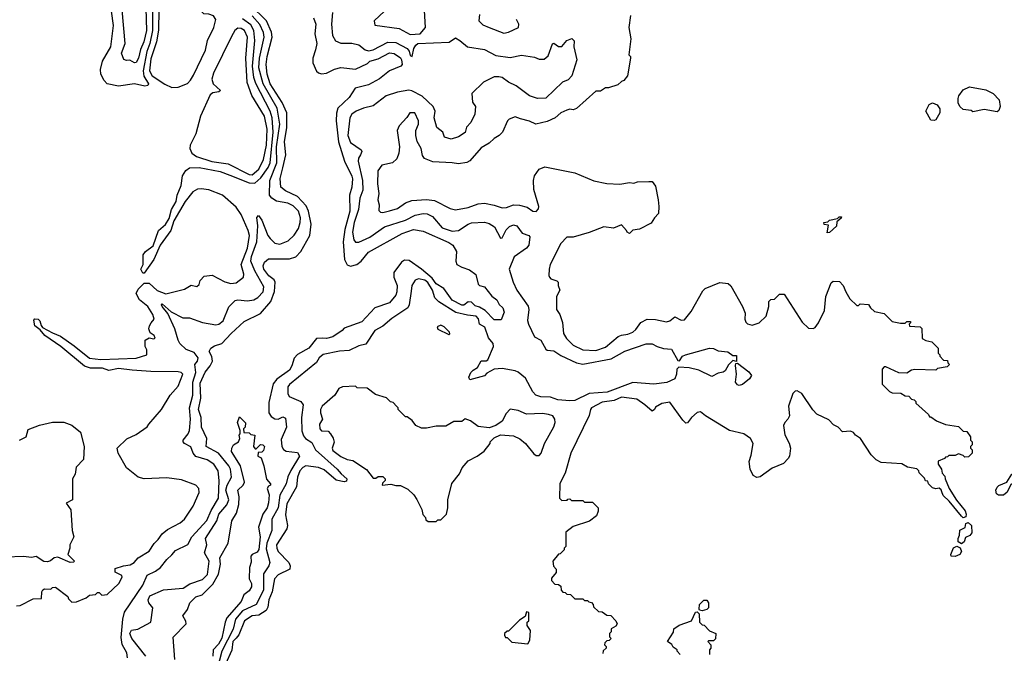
# Model space of a CAD drawing. Extents: x 2210602 to 2357277, y 510288 to 673808.
# Tile 369 of 464: x 2295882 to 2301990, y 628123 to 632053. Entities that reach past the tile are written whole.
import ezdxf

# ---------------------------------------------------------------- set-up
doc = ezdxf.new("R2010")
doc.units = 0

msp = doc.modelspace()

# ---------------------------------------------------------------- linework, layer by layer
at = {"layer": '0CON05XD'}
for points in [[(2296825, 631633.4), (2296865, 631634.1), (2296922.2, 631657.8), (2296942.2, 631677.8), (2296960.6, 631709.4), (2297035.3, 631865), (2297046.5, 631925), (2297086.8, 632005), (2297099.5, 632055), (2297085, 632077.5), (2297055, 632088), (2297025, 632090), (2296995, 632115.7), (2296905, 632154.1), (2296795, 632158.5), (2296764.7, 632145), (2296745.3, 632115), (2296742.3, 631987.7), (2296729.7, 631915), (2296695, 631810.8), (2296686.5, 631735), (2296704.6, 631704.6), (2296782.5, 631652.5), (2296825, 631633.4)], [(2296704.8, 632104.8), (2296706.1, 631985), (2296689.5, 631905), (2296670.9, 631855), (2296648, 631735), (2296652.1, 631702.1), (2296681.4, 631655), (2296676.2, 631645), (2296658.7, 631641.3), (2296595, 631654.2), (2296495, 631641.5), (2296425, 631655.6), (2296405.6, 631675), (2296386.2, 631715), (2296383.4, 631745), (2296395, 631795.8), (2296447.5, 631885), (2296463, 632017), (2296450.8, 632105)], [(2296664.7, 632125), (2296669.5, 631985), (2296651.8, 631915), (2296631.3, 631868.7), (2296620, 631815), (2296605, 631788), (2296595, 631786), (2296565, 631801.2), (2296545, 631800), (2296527, 631807), (2296514.4, 631845), (2296537.1, 631905), (2296518.5, 632115)], [(2296665, 628106), (2296578.6, 628215), (2296564.6, 628245.4), (2296575, 628266.7), (2296615, 628272.5), (2296695, 628316.7), (2296708.8, 628405), (2296682.5, 628435), (2296679.6, 628455), (2296689.8, 628480.2), (2296775, 628515.6), (2296896.7, 628526.7), (2296936.9, 628553.1), (2297015, 628580.8), (2297047.4, 628612.6), (2297056.9, 628695), (2297028.2, 628745), (2297043.1, 628795), (2297035.5, 628835), (2297105.8, 628944.2), (2297117.8, 628985), (2297166.6, 629043.4), (2297180.3, 629075), (2297161.7, 629135), (2297169, 629165), (2297195.3, 629215), (2297189.7, 629265), (2297179.6, 629285), (2297114.3, 629364.3), (2297038.9, 629405), (2297043.5, 629455), (2297010, 629525), (2297008, 629585), (2296992.2, 629635), (2297004.8, 629705), (2297001.8, 629798.2), (2297033.4, 629866.6), (2297064.4, 629905), (2297078, 629935), (2297073.4, 629963.4), (2297058, 629995), (2297068, 630015), (2297090.2, 630029.8), (2297135, 630044.4), (2297193, 630107), (2297275, 630181.4), (2297375, 630231.5), (2297439.1, 630305), (2297462.4, 630367.6), (2297467.7, 630425), (2297460.2, 630440.2), (2297426.7, 630465), (2297396.4, 630505), (2297393.1, 630526.9), (2297401.1, 630548.9), (2297425, 630568.8), (2297555, 630570.6), (2297595, 630581.4), (2297625, 630614.4), (2297682.5, 630715), (2297690.7, 630785), (2297674.5, 630864.5), (2297658.2, 630898.2), (2297605, 630956.1), (2297530.9, 630990.9), (2297501.4, 631015), (2297497.3, 631067.3), (2297514, 631134), (2297532, 631215), (2297525.3, 631295.3), (2297539.2, 631385), (2297539.4, 631475), (2297509.9, 631539.9), (2297435, 631655.6), (2297417.1, 631715), (2297411.4, 631775), (2297417.6, 631825), (2297448.8, 631945), (2297444.1, 631975), (2297413.4, 632045), (2297311.4, 632145)], [(2297823.3, 632096.7), (2297817.1, 632025), (2297823.1, 631955), (2297841.9, 631921.9), (2297875, 631908.1), (2297942.5, 631907.5), (2297985, 631897.2), (2298025, 631865.4), (2298045, 631860), (2298075, 631865.6), (2298165, 631914.5), (2298215, 631912.5), (2298286, 631875), (2298298.1, 631858.1), (2298305, 631830), (2298315.6, 631825), (2298327.7, 631875), (2298338.8, 631895), (2298352.2, 631905), (2298545.6, 631914.4), (2298585, 631940), (2298612.5, 631925), (2298660, 631885), (2298765, 631867.5), (2298835, 631831.5), (2298925, 631818.1), (2298995, 631833.8), (2299075, 631820.8), (2299105, 631809.2), (2299135, 631808), (2299161.2, 631828.8), (2299187, 631903), (2299195, 631907.5), (2299225, 631887.5), (2299245, 631887.5), (2299277, 631923), (2299306.4, 631936.4), (2299321.7, 631921.7), (2299320, 631885), (2299338.8, 631805), (2299306.7, 631705), (2299285, 631680), (2299250, 631665), (2299145, 631566), (2299095, 631564), (2299045, 631580), (2298962.3, 631642.3), (2298915, 631665.7), (2298875, 631694.2), (2298855, 631699.4)], [(2298175.9, 632134.1), (2298080, 632045), (2298085, 632020), (2298235, 631997.5), (2298305, 631961.1), (2298366.2, 631965), (2298400, 632005), (2298390, 632145)], [(2295863, 628417), (2295885, 628420), (2295965, 628460), (2296018.3, 628461.7), (2296020, 628505), (2296025, 628517.5), (2296035, 628522.5), (2296075, 628520), (2296085, 628530), (2296105, 628532.5), (2296180, 628475), (2296185, 628460), (2296205, 628440), (2296235, 628442.5), (2296293.6, 628466.4), (2296315, 628483.3), (2296351.7, 628488.3), (2296365, 628500), (2296375, 628500), (2296392.5, 628482.5), (2296425, 628487.5), (2296497.5, 628555), (2296517.5, 628595), (2296515, 628606.2), (2296475, 628626.7), (2296475, 628648), (2296525, 628665.7), (2296568.3, 628671.7), (2296592.5, 628685), (2296616.7, 628715), (2296685, 628756.7), (2296715.7, 628804.3), (2296740.9, 628829.1), (2296766.8, 628863.2), (2296799.7, 628890.3), (2296877.3, 628932.7), (2296904.3, 628955.7), (2296958.8, 629035), (2296995, 629120), (2296993.3, 629145), (2296975, 629166.7), (2296885, 629198.8), (2296795, 629210.8), (2296655, 629204), (2296616.1, 629216.1), (2296543.9, 629273.9), (2296492.5, 629365), (2296487.5, 629395), (2296546.4, 629453.6), (2296605, 629480), (2296673, 629527), (2296682.5, 629545), (2296762.5, 629635), (2296815.9, 629724.1), (2296865, 629778.8), (2296894, 629855), (2296883.3, 629865), (2296865, 629867.9), (2296695, 629870), (2296580.2, 629879.8), (2296495, 629889.3), (2296435, 629876.9), (2296395, 629891.9), (2296320.9, 629890.9), (2296283.6, 629903.6), (2296137.3, 630025), (2296037.3, 630095), (2296009.5, 630129.5), (2295975, 630153.1), (2295969.8, 630190.2), (2295975, 630197.8), (2295995.6, 630195), (2296007.5, 630185), (2296015.4, 630155.4), (2296024.4, 630144.4), (2296085, 630110.2), (2296135, 630090.5), (2296220.6, 630030.6), (2296314.4, 629954.4), (2296385, 629945.7), (2296605, 629954.2), (2296670, 629975), (2296670, 630005), (2296660, 630025), (2296660, 630065), (2296685, 630080), (2296715, 630072.5), (2296721.7, 630078.3), (2296716.7, 630095), (2296691.2, 630111.2), (2296682.5, 630135), (2296686.7, 630155), (2296698.3, 630171.7), (2296716, 630195), (2296708.6, 630225), (2296676.5, 630275), (2296626.2, 630316.2), (2296604, 630355), (2296617.7, 630382.3), (2296655, 630418.6), (2296685, 630419.1), (2296735, 630374.2), (2296787.9, 630352.1), (2296905, 630382.5), (2296945, 630406.7), (2296981.7, 630398.3), (2296995, 630410), (2297002.5, 630435), (2297027, 630463), (2297075, 630467.5), (2297155, 630426.4), (2297192.5, 630417.5), (2297225, 630421.2), (2297271.2, 630455), (2297271.4, 630475), (2297255.4, 630535), (2297294.7, 630635), (2297306.6, 630715), (2297299.3, 630745), (2297256, 630845), (2297225, 630889.6), (2297140.6, 630965), (2297055, 630998.1), (2297007, 631003), (2296985, 631001.2), (2296955, 630984.7), (2296908.8, 630925), (2296837.9, 630805), (2296818.8, 630745), (2296753.5, 630655), (2296713.1, 630565), (2296655, 630480), (2296645, 630480), (2296634.3, 630505), (2296647.1, 630535), (2296647.5, 630595), (2296661.5, 630615), (2296709, 630651), (2296743.8, 630745), (2296786.5, 630783.5), (2296809.3, 630820.7), (2296822.9, 630875), (2296853.3, 630925), (2296859, 630965), (2296882.8, 631025), (2296890.9, 631085), (2296911.7, 631118.3), (2296935.4, 631134.6), (2296995, 631136.5), (2297125, 631110.9), (2297185, 631088.7), (2297305, 631040.5), (2297341.3, 631038.7), (2297378.2, 631071.8), (2297423.9, 631136.1), (2297436.5, 631165), (2297454.5, 631355), (2297448.3, 631445), (2297435.2, 631485), (2297346.9, 631656.9), (2297334.3, 631695), (2297325.2, 631765.2), (2297341.3, 631925), (2297334.3, 631985), (2297315, 632020.3), (2297265, 632059.1)], [(2296551.1, 628095), (2296547.1, 628125), (2296517.2, 628177.2), (2296510.6, 628220.6), (2296521.7, 628335), (2296532.8, 628377.2), (2296646.9, 628545), (2296673, 628607), (2296725, 628631.4), (2296755.4, 628654.6), (2296794.2, 628705), (2296826.1, 628733.9), (2296849.3, 628760.7), (2296925, 628798), (2296950, 628845), (2297043.6, 628946.4), (2297070.5, 629009.5), (2297114.6, 629085), (2297119.2, 629195), (2297112.2, 629255), (2297086.7, 629295), (2297045, 629323.8), (2296975, 629344.4), (2296958.9, 629365), (2296943.7, 629403.7), (2296903.8, 629425), (2296895.8, 629435), (2296895.7, 629445), (2296927.5, 629485), (2296934.6, 629505), (2296941.2, 629575), (2296935.3, 629645), (2296955.2, 629724.8), (2296957, 629805), (2296973.9, 629865), (2296968.6, 629915), (2296984.4, 629935), (2296989.1, 629955), (2296965, 629988.6), (2296915, 630008.1), (2296875.7, 630045), (2296864.4, 630065), (2296844.4, 630135), (2296800, 630230), (2296766.2, 630275), (2296761.2, 630285), (2296765, 630290), (2296821.8, 630241.8), (2296895, 630203.1), (2296935, 630203.1), (2297015, 630174.3), (2297098.8, 630161.2), (2297116.7, 630165), (2297144, 630185), (2297179.1, 630270.9), (2297219.5, 630310.5), (2297235.6, 630314.4), (2297295, 630308.7), (2297335, 630316.2), (2297360.2, 630329.8), (2297392.1, 630365), (2297397.3, 630395), (2297340.6, 630495), (2297315.9, 630555.9), (2297320.5, 630585), (2297353.1, 630675), (2297358.9, 630775), (2297354, 630826), (2297362.5, 630837.5), (2297385, 630808.8), (2297422.2, 630715), (2297435.5, 630695), (2297465, 630667.5), (2297495, 630661.1), (2297548.3, 630681.7), (2297585, 630716), (2297611.3, 630758.7), (2297622.2, 630795), (2297623.5, 630825), (2297611.5, 630865), (2297578.8, 630898.8), (2297545, 630914.6), (2297475, 630927.7), (2297445.3, 630945.3), (2297432.5, 630965), (2297434.2, 631055), (2297478.1, 631165), (2297474.5, 631264.5), (2297496.1, 631405), (2297479.7, 631505), (2297392.4, 631655), (2297366.1, 631755), (2297370.2, 631815), (2297397.5, 631945), (2297395, 631974), (2297372.5, 632022.5), (2297325, 632076.1)], [(2297705.5, 632065), (2297718.2, 632025), (2297711.9, 631965), (2297724.4, 631905), (2297716.1, 631866.1), (2297700, 631815), (2297701.4, 631785), (2297723.2, 631733.2), (2297735, 631722.5), (2297755, 631717.1), (2297785, 631722), (2297835, 631747.1), (2297875, 631757.5), (2297965, 631746.9), (2298039.4, 631780.6), (2298055, 631795.4), (2298105, 631810.2), (2298175, 631847.9), (2298205, 631844), (2298245, 631815.5), (2298250.5, 631805), (2298255.5, 631775), (2298246.2, 631765), (2298175, 631735.8), (2298113.2, 631686.8), (2298045, 631648.9), (2297962.1, 631627.9), (2297925, 631571.4), (2297856, 631504), (2297847, 631473), (2297845.4, 631425), (2297860.4, 631295), (2297897.1, 631175), (2297942.8, 631082.7), (2297947.2, 631065), (2297943.3, 631015), (2297928.2, 630965), (2297930.8, 630865), (2297898.5, 630751.5), (2297889.2, 630675), (2297897.5, 630565), (2297912.7, 630532.7), (2297935, 630524.6), (2297974.3, 630535), (2297999.5, 630555), (2298045, 630611.5), (2298255, 630727.1), (2298325, 630752.2), (2298385, 630741.1), (2298545, 630670.5), (2298568.6, 630655), (2298592.5, 630615), (2298587.5, 630555), (2298594, 630535), (2298625, 630517.5), (2298672.2, 630502.2), (2298711.7, 630471.7), (2298725, 630412.5), (2298734.1, 630404.1), (2298765, 630396.2), (2298811.7, 630338.3), (2298842.5, 630315), (2298856.4, 630286.4), (2298878.8, 630265), (2298887.9, 630237.9), (2298867.9, 630192.1), (2298825, 630190.6), (2298769.4, 630249.4), (2298735, 630269.1), (2298707.1, 630277.1), (2298685, 630300.8), (2298665, 630303.1), (2298637.9, 630282.1), (2298625, 630281.3), (2298565, 630313.2), (2298512.7, 630385), (2298465, 630415.3), (2298439.8, 630449.8), (2298375, 630506), (2298298.9, 630558.9), (2298269.5, 630560.5), (2298251.3, 630548.7), (2298202.9, 630485), (2298202.5, 630455), (2298224.2, 630405), (2298222.5, 630365), (2298215, 630343.8), (2298175, 630296.2), (2298085, 630266), (2298005, 630179.2), (2297895, 630140), (2297883.3, 630125), (2297824.5, 630085.5), (2297785, 630075.6), (2297757.7, 630077.7), (2297722.5, 630075), (2297675.3, 630014.7), (2297605, 629976.7), (2297585, 629952.5), (2297570, 629905), (2297555, 629880), (2297476.7, 629823.3), (2297455, 629793.8), (2297427.6, 629677.6), (2297428.2, 629615), (2297442.1, 629592.1), (2297465, 629577.1), (2297485, 629575.7), (2297515, 629588.8), (2297531.2, 629581.2), (2297537.5, 629525), (2297505, 629450), (2297507.1, 629405), (2297517.9, 629387.9), (2297535.9, 629375.9), (2297605, 629368.6), (2297616.7, 629345), (2297563.2, 629256.8), (2297545, 629217.5), (2297535.2, 629174.8), (2297495.9, 629104.1), (2297484.7, 629025), (2297445.4, 628955), (2297445.6, 628885), (2297416, 628806), (2297411.7, 628771.7), (2297433.3, 628685), (2297428.1, 628665), (2297393.6, 628615), (2297395.3, 628515), (2297348.9, 628425), (2297265, 628386.4), (2297221.7, 628335), (2297206.8, 628273.2), (2297136.3, 628135), (2297107.6, 628025)], [(2299670, 632080), (2299660, 632005), (2299672.5, 631935), (2299660, 631835), (2299670, 631825), (2299670, 631815), (2299652.5, 631705), (2299630, 631675), (2299615, 631670), (2299591.7, 631648.3), (2299535, 631630), (2299515, 631630), (2299485, 631610), (2299455, 631610), (2299335, 631501.2), (2299315, 631493.3), (2299295, 631497.1), (2299275, 631491.9), (2299238.8, 631475), (2299203.8, 631445), (2299155, 631421.5), (2299084.2, 631404.2), (2299045, 631424), (2298988.8, 631438.8), (2298955, 631450), (2298917.5, 631435), (2298907.5, 631425), (2298876.7, 631355), (2298856.7, 631335), (2298825, 631316.2), (2298795, 631286.2), (2298745, 631258), (2298675, 631177.5), (2298655, 631167.1), (2298605, 631158.1), (2298565, 631165.6), (2298445, 631171.4), (2298393, 631193), (2298380.6, 631210.6), (2298372, 631255), (2298347.5, 631297.5), (2298339.2, 631335), (2298339.2, 631365), (2298356.7, 631405), (2298355.5, 631425.5), (2298332.5, 631475), (2298302.5, 631475), (2298284.1, 631445.9), (2298236.7, 631395), (2298223.6, 631366.4), (2298237.5, 631265), (2298233.3, 631225), (2298220.7, 631189.3), (2298193.9, 631166.1), (2298129.3, 631150.7), (2298104, 631115), (2298102.5, 631035), (2298109.2, 630975), (2298104, 630935), (2298112.5, 630905), (2298110, 630870), (2298120, 630860), (2298135, 630858), (2298175, 630868.1)], [(2298734.2, 632085), (2298730, 632045), (2298755, 632020.8), (2298795, 632004.4), (2298885, 631969.4), (2298914.4, 631975.6), (2298976.2, 632005), (2298979.2, 632025), (2298964.3, 632055)], [(2297325, 631091.2), (2297365, 631126.9), (2297395, 631186), (2297414, 631275), (2297416.1, 631375), (2297400.3, 631455), (2297322.1, 631582.1), (2297294, 631664), (2297285.2, 631815), (2297295.3, 631944.7), (2297275.5, 631985), (2297255, 631997.7), (2297235, 632000), (2297217.1, 631985), (2297195, 631947.8), (2297085, 631720.6), (2297073.6, 631685), (2297082.5, 631655), (2297127, 631613), (2297117.5, 631605), (2297081.1, 631598.9), (2297063.9, 631586.1), (2297003.6, 631455), (2296975.6, 631345), (2296940, 631275), (2296938.1, 631255), (2296950.8, 631225), (2296978.8, 631205), (2297074.3, 631174.3), (2297175, 631159.1), (2297305, 631093.6), (2297325, 631091.2)], [(2298855, 631699.4), (2298825, 631698.2), (2298759.2, 631665), (2298686.2, 631595), (2298691.7, 631541.7), (2298708.8, 631515), (2298705, 631466.7), (2298680, 631415), (2298653, 631387), (2298645, 631353.3), (2298605, 631326.2), (2298558.3, 631311.7), (2298517.5, 631325), (2298506.2, 631355), (2298468.8, 631385), (2298452.9, 631445), (2298458.6, 631485), (2298447.5, 631515), (2298378.8, 631578.8), (2298315, 631612.5), (2298295, 631615.7), (2298225, 631602.9), (2298155, 631580), (2298075, 631518.1), (2298015, 631504.4), (2297968.8, 631485), (2297943.1, 631466.9), (2297928.9, 631445), (2297917.9, 631335), (2297935, 631291.1), (2298000, 631245), (2298004.3, 631235), (2297996.1, 631213.9), (2297984.4, 631195), (2297981.5, 631175), (2298008.6, 631055), (2298009.6, 630995), (2297992.1, 630945), (2297984.1, 630875), (2297957.5, 630795), (2297947.3, 630735), (2297955, 630687.5), (2297965, 630672.2), (2297985, 630673.1), (2298055, 630703.6), (2298145, 630767.9), (2298275, 630809.6), (2298335, 630839.6), (2298385, 630850), (2298408.9, 630848.9), (2298442.3, 630832.3), (2298502, 630762), (2298565, 630741.2), (2298605, 630745.5), (2298664, 630785), (2298685, 630792.5), (2298765, 630798.1), (2298795, 630789.4), (2298827.6, 630767.6), (2298865, 630697.5), (2298875, 630700), (2298900.3, 630749.7), (2298919.5, 630770.5), (2298945, 630780), (2298965, 630774), (2298999.2, 630729.2), (2299040, 630715), (2299047, 630707), (2299040, 630655), (2299025, 630636.7), (2298948.9, 630581.1), (2298917.5, 630505), (2298942.5, 630425), (2298965.6, 630375), (2299035.8, 630275.8), (2299040, 630255), (2299032.8, 630187.2), (2299037.5, 630165), (2299075.7, 630085.7), (2299114.2, 630064.2), (2299145, 630008.8), (2299155, 630002.5), (2299195, 629998), (2299239.1, 629969.1), (2299335.8, 629925), (2299375, 629915.4), (2299550.9, 629949.1), (2299635, 629997.8), (2299768.3, 630041.7), (2299805, 630042.9), (2299836.2, 630026.2), (2299875, 630014.2), (2299925, 630010), (2299965, 629940), (2299975, 629936.7), (2299993.8, 629965), (2300012.5, 629975), (2300160, 630015), (2300185, 630013.8), (2300215, 630000), (2300275, 629993.3), (2300305, 629970), (2300329.3, 629969.3), (2300327.5, 629932.5), (2300305, 629940), (2300278.3, 629911.7), (2300258, 629875), (2300245, 629865.8), (2300215, 629860), (2300175, 629840.8), (2300095, 629878.9), (2300035, 629894.2), (2299971.4, 629898.6), (2299958.6, 629885), (2299956.9, 629855), (2299945.5, 629824.5), (2299896.8, 629803.2), (2299815, 629792), (2299685, 629802.1), (2299526.8, 629743.2), (2299415, 629733.6), (2299325, 629691.2), (2299295, 629688.2), (2299220, 629695), (2299175, 629711.8), (2299115, 629713.5), (2299084.5, 629724.5), (2299065.8, 629745), (2299020.2, 629830.2), (2298975, 629867.5), (2298955.6, 629875.6), (2298875, 629888.6), (2298824.4, 629885.6), (2298779.3, 629860.7), (2298765, 629843.3), (2298675, 629820), (2298667.5, 629835), (2298681.2, 629865), (2298695, 629880), (2298722.5, 629895), (2298745, 629936), (2298775, 629936.7), (2298785, 629942.5), (2298820.5, 630025), (2298818.9, 630045), (2298790.3, 630080.3), (2298766.4, 630145), (2298734.4, 630165), (2298727.4, 630197.4), (2298713.7, 630213.7), (2298659.3, 630219.3), (2298586.8, 630236.8), (2298482.7, 630302.7), (2298457.8, 630327.8), (2298442.5, 630375), (2298412.9, 630422.9), (2298395, 630438.2), (2298355, 630446.5), (2298335, 630437.5), (2298315.5, 630405), (2298310.3, 630369.7), (2298298.2, 630285), (2298288.9, 630265), (2298190.8, 630199.1), (2298135, 630152.7), (2298085, 630125.7), (2298030, 630040), (2297985, 630029.1), (2297925, 630001.3), (2297865, 629997.9), (2297763.7, 629976.4), (2297738.9, 629955), (2297723.6, 629926.4), (2297555, 629790.8), (2297545.7, 629775), (2297544.3, 629735), (2297554.2, 629715), (2297625, 629684.4), (2297640, 629665), (2297630.7, 629585), (2297631.8, 629501.8), (2297641.9, 629471.9), (2297655.6, 629455), (2297695, 629429.4), (2297717.5, 629385), (2297851.9, 629265), (2297875.4, 629235.4), (2297911.2, 629205), (2297910, 629190), (2297895, 629186), (2297845, 629196.7), (2297769.9, 629259.9), (2297735, 629276.3), (2297656.7, 629285), (2297637.5, 629275), (2297620.4, 629255), (2297605.4, 629215), (2297598.2, 629155), (2297539.1, 629050.9), (2297531.1, 628981.1), (2297543.3, 628915), (2297539.5, 628895), (2297475.5, 628795), (2297476.2, 628775), (2297485.4, 628755), (2297551.8, 628685), (2297559.5, 628665), (2297557.1, 628645), (2297485, 628608.5), (2297461.8, 628585), (2297448.1, 628505), (2297427.5, 628455), (2297421.1, 628408.9), (2297411.6, 628388.4), (2297365, 628359.1), (2297324, 628355), (2297276.7, 628325), (2297241.7, 628238.3), (2297223.9, 628216.1), (2297204.8, 628195), (2297197.4, 628142.6), (2297158.8, 628055)], [(2301945, 631482.5), (2301865, 631496.7), (2301795, 631482.5), (2301785, 631490), (2301735, 631496.7), (2301715, 631512.5), (2301703.3, 631535), (2301702.5, 631565), (2301708.3, 631581.7), (2301735, 631617.5), (2301773.6, 631636.4), (2301875, 631617.5), (2301920, 631595), (2301957.5, 631555), (2301963.3, 631515), (2301955, 631490), (2301945, 631482.5)], [(2301555, 631427.5), (2301535, 631430), (2301503.3, 631485), (2301523.6, 631526.4), (2301543.6, 631536.4), (2301572.5, 631525), (2301589.3, 631499.3), (2301588.8, 631475), (2301565, 631432.5), (2301555, 631427.5)], [(2298175, 630868.1), (2298225, 630881.4), (2298275, 630917.5), (2298315, 630930.8), (2298405, 630937.5), (2298455, 630932.2), (2298552.1, 630882.1), (2298585, 630874.3), (2298665, 630889.1), (2298725, 630910), (2298765, 630914.4), (2298825, 630903.1), (2298875, 630885.5), (2298901.7, 630888.3), (2298945, 630904.4), (2298983.2, 630903.2), (2299030.9, 630890.9), (2299065, 630866), (2299085, 630864), (2299099.3, 630880.7), (2299102.9, 630895), (2299070.5, 631000.5), (2299070, 631055), (2299076, 631085), (2299105, 631126.2), (2299140.5, 631139.5), (2299325, 631104), (2299444.5, 631054.5), (2299525, 631036.7), (2299605, 631032.5), (2299665, 631042.5), (2299691.7, 631038.3), (2299715, 631047.5), (2299785, 631050), (2299805, 631050), (2299825, 631020), (2299843.6, 630936.4), (2299846.2, 630895), (2299845, 630850), (2299820, 630825), (2299799.3, 630790.7), (2299727, 630753), (2299685, 630747.5), (2299665, 630727.5), (2299650, 630735), (2299646.4, 630746.4), (2299615, 630780), (2299565, 630760), (2299505, 630767.5), (2299415, 630732.5), (2299315, 630703.3), (2299275, 630703.3), (2299239.4, 630665), (2299173.3, 630535), (2299166.2, 630505), (2299163.6, 630466.4), (2299168.8, 630455), (2299176.7, 630445), (2299213.6, 630433.6), (2299222.5, 630425), (2299222.5, 630405), (2299233.3, 630375), (2299211.2, 630335), (2299211.2, 630255), (2299233.6, 630223.6), (2299250, 630175), (2299255, 630107.5), (2299274.2, 630075), (2299316, 630035), (2299375, 630004.6), (2299455, 630001.5), (2299515, 630021.1), (2299595, 630088), (2299615, 630097.1), (2299655, 630102.5), (2299685, 630114.5), (2299705, 630131.9), (2299735, 630174.4), (2299775, 630194.5), (2299825, 630193.3), (2299895, 630179.4), (2299915, 630185.8), (2299945, 630209.2), (2299985, 630188.9), (2300005, 630191.4), (2300047.8, 630242.2), (2300119.1, 630370.9), (2300135, 630386), (2300225, 630423.3), (2300277, 630417), (2300293, 630403), (2300366.7, 630275), (2300383, 630233), (2300381.2, 630195), (2300386.4, 630176.4), (2300396.4, 630166.4), (2300425, 630158.8), (2300468.3, 630171.7), (2300512.5, 630215), (2300530, 630275), (2300530, 630305), (2300541.7, 630318.3), (2300565, 630320), (2300595, 630350), (2300625, 630350), (2300735, 630177.5), (2300775, 630140), (2300805, 630137.5), (2300816.4, 630143.6), (2300837, 630173), (2300875, 630250), (2300882.5, 630335), (2300915, 630420), (2300928.3, 630431.7), (2300968.3, 630428.3), (2300990, 630405), (2301007.5, 630365), (2301031.7, 630321.7), (2301075, 630280), (2301085, 630280), (2301095, 630290), (2301147, 630287), (2301160, 630265), (2301185, 630242.5), (2301245, 630230), (2301295, 630180), (2301345, 630170), (2301375, 630170), (2301385, 630180), (2301405, 630180), (2301410, 630175), (2301400, 630165), (2301401.7, 630151.7), (2301468.3, 630148.3), (2301477.5, 630137.5), (2301480, 630075), (2301503, 630063), (2301540, 630055), (2301580, 630015), (2301580, 629985), (2301590, 629975), (2301590, 629965), (2301611.7, 629941.7), (2301638.3, 629938.3), (2301640, 629925), (2301650, 629915), (2301635, 629900), (2301575, 629890), (2301565, 629880), (2301435, 629882.5), (2301415, 629880), (2301385, 629860), (2301335, 629862.5), (2301255, 629900), (2301245, 629900), (2301232.5, 629885), (2301233, 629793), (2301277, 629747), (2301295, 629737.5), (2301347, 629737), (2301375, 629720), (2301397, 629717), (2301415, 629700), (2301430, 629695), (2301440, 629685), (2301440, 629675), (2301520, 629605), (2301525, 629590), (2301535, 629590), (2301570, 629565), (2301625, 629542.5), (2301705, 629530), (2301735, 629500), (2301758.3, 629498.3), (2301780, 629465), (2301780, 629445), (2301790, 629435), (2301790, 629415), (2301780, 629405), (2301780, 629395), (2301790, 629385), (2301790, 629365), (2301768.3, 629341.7), (2301745, 629340), (2301735, 629350), (2301705, 629360), (2301685, 629350), (2301645, 629350), (2301638.3, 629341.7), (2301625, 629340), (2301618.3, 629331.7), (2301580, 629315), (2301580, 629295), (2301600, 629265), (2301605, 629240), (2301621.7, 629221.7), (2301622.5, 629205), (2301646.7, 629145), (2301692.7, 629072.7), (2301746.2, 629006.2), (2301753.3, 628985), (2301750.7, 628969.3), (2301735, 628962.5), (2301725, 628972.5), (2301647, 629067), (2301610.7, 629100.7), (2301601.2, 629125), (2301597.3, 629137.3), (2301585, 629146.2), (2301565, 629142.5), (2301545, 629150), (2301520, 629175), (2301515, 629190), (2301501.7, 629191.7), (2301495, 629210), (2301461.7, 629241.7), (2301460, 629255), (2301447, 629267), (2301388.3, 629278.3), (2301355, 629297.5), (2301225, 629306.7), (2301195, 629323.3), (2301164.2, 629354.2), (2301096.7, 629455), (2301067.5, 629475), (2301055, 629492.5), (2301035, 629500), (2300985, 629497.5), (2300960, 629525), (2300930.7, 629540.7), (2300900.7, 629570.7), (2300827, 629607), (2300802.7, 629632.7), (2300733.3, 629735), (2300705, 629750), (2300691.7, 629748.3), (2300678.8, 629735), (2300651.2, 629655), (2300657.5, 629595), (2300647.5, 629575), (2300627.5, 629555), (2300620, 629535), (2300628.3, 629478.3), (2300655.8, 629425.8), (2300664, 629395), (2300658, 629345), (2300649.1, 629330.9), (2300619.3, 629300.7), (2300548.9, 629271.1), (2300475, 629216.7), (2300455, 629214), (2300431.2, 629225), (2300414.2, 629265), (2300407.3, 629312.7), (2300418.8, 629351.2), (2300432.9, 629425), (2300415, 629456), (2300374.3, 629484.3), (2300285, 629505.8), (2300136.7, 629595), (2300105, 629620), (2300085, 629616.7), (2300048.8, 629585), (2300025, 629553.3), (2300015, 629550), (2299995, 629568), (2299915, 629680), (2299865, 629672.5), (2299825, 629650), (2299820, 629635), (2299805, 629623.8), (2299760, 629665), (2299709.8, 629699.8), (2299615, 629712.3), (2299569.3, 629690.7), (2299495, 629680), (2299430, 629645), (2299423.3, 629635), (2299415, 629597.5), (2299301.2, 629365), (2299265, 629240), (2299233, 629177), (2299230, 629085), (2299245, 629070), (2299278.3, 629071.7), (2299281.7, 629078.3), (2299295, 629080), (2299305, 629070), (2299375, 629070), (2299385, 629060), (2299435, 629060), (2299470, 629025), (2299470, 629005), (2299460, 628975), (2299417, 628943), (2299315, 628910), (2299270, 628875), (2299270, 628785), (2299260, 628775), (2299260, 628765), (2299235, 628740), (2299223.3, 628736.7), (2299190, 628695), (2299193, 628663), (2299210, 628645), (2299210, 628625), (2299181.7, 628588.3), (2299180, 628575), (2299201.7, 628551.7), (2299225, 628550), (2299238.3, 628538.3), (2299240, 628515), (2299251.7, 628501.7), (2299265, 628500), (2299275, 628490), (2299298.3, 628488.3), (2299325, 628460), (2299375, 628460), (2299385, 628450), (2299405, 628450), (2299411.7, 628441.7), (2299428.3, 628438.3), (2299440, 628425), (2299441.7, 628411.7), (2299471.7, 628381.7), (2299495, 628380), (2299525, 628360), (2299548.3, 628358.3), (2299580, 628325), (2299587.5, 628305), (2299579.3, 628290.7), (2299550, 628275), (2299550, 628255), (2299540, 628245), (2299540, 628225), (2299550, 628215), (2299538.3, 628201.7), (2299525, 628200), (2299511.7, 628188.3), (2299510, 628175), (2299520, 628165), (2299520, 628155), (2299501.7, 628138.3), (2299498.3, 628121.7)], [(2300890, 630730), (2300898.3, 630778.3), (2300873, 630783), (2300870, 630795), (2300895, 630800), (2300905, 630810), (2300955, 630820), (2300965, 630830), (2300980, 630830), (2300978.3, 630821.7), (2300951.7, 630798.3), (2300948.3, 630771.7), (2300905, 630732.5), (2300890, 630730)], [(2298545, 630100), (2298550, 630105), (2298547.5, 630115), (2298515, 630148), (2298495, 630157.5), (2298471.7, 630148.3), (2298475, 630132.5), (2298545, 630100)], [(2300345, 629784.5), (2300335, 629787.1), (2300322.5, 629805), (2300328.9, 629855), (2300322, 629908), (2300325, 629920), (2300335, 629922.5), (2300405, 629869.2), (2300421.4, 629845), (2300410, 629825), (2300365, 629791.1), (2300345, 629784.5)], [(2298465, 628940), (2298475, 628950), (2298495, 628950), (2298530, 628985), (2298537.5, 629025), (2298537.5, 629075), (2298563, 629177), (2298610, 629235), (2298627, 629273), (2298663.6, 629316.4), (2298720, 629345), (2298763, 629377), (2298800, 629425), (2298800, 629435), (2298825, 629460), (2298865, 629477.5), (2298945, 629472.5), (2298985, 629452.5), (2299020, 629425), (2299070.7, 629360.7), (2299085, 629350), (2299105, 629350), (2299117.5, 629365), (2299137.5, 629425), (2299195, 629527.5), (2299203.8, 629555), (2299202, 629575), (2299188.8, 629595), (2299162.5, 629605), (2299125, 629609.5), (2299025.5, 629605.5), (2298975, 629629.2), (2298925, 629637.5), (2298899.5, 629610.5), (2298875, 629563.3), (2298835, 629536), (2298795, 629521.2), (2298725, 629530), (2298677.5, 629565), (2298645, 629577.5), (2298625, 629560), (2298575, 629560), (2298525, 629532.5), (2298465, 629532.5), (2298405, 629520), (2298375, 629520), (2298340, 629535), (2298316.4, 629566.4), (2298285, 629590), (2298275, 629590), (2298230, 629635), (2298230, 629645), (2298220, 629655), (2298198.3, 629678.3), (2298181.7, 629681.7), (2298158.3, 629708.3), (2298088.3, 629728.3), (2298037, 629767), (2297975, 629770), (2297965, 629780), (2297885, 629776.7), (2297862.5, 629765), (2297836.7, 629725), (2297757.5, 629655), (2297747.5, 629635), (2297747.5, 629615), (2297760, 629575), (2297742.5, 629545), (2297743.3, 629515), (2297755, 629503.3), (2297795, 629500), (2297810, 629485), (2297827, 629457), (2297833, 629433), (2297821.2, 629395), (2297825, 629381.2), (2297875, 629344), (2297912.5, 629325), (2297948.1, 629318.1), (2298032.5, 629262.5), (2298075, 629210), (2298091.7, 629208.3), (2298105, 629220), (2298135, 629220), (2298150, 629205), (2298150, 629195), (2298131.7, 629178.3), (2298130, 629165), (2298185, 629172.5), (2298215, 629163.8), (2298245, 629163.3), (2298290.7, 629140.7), (2298327.5, 629105), (2298346.1, 629076.1), (2298377.5, 629015), (2298383, 628983), (2298400, 628965), (2298401.7, 628951.7), (2298415, 628940), (2298465, 628940)], [(2296844.5, 628085), (2296835, 628222.5), (2296913.8, 628305), (2296911.7, 628321.7), (2296893.3, 628355), (2296923.3, 628395), (2296938, 628435), (2296975, 628474), (2297013.9, 628486.1), (2297079.2, 628550.8), (2297116.1, 628613.9), (2297126.7, 628675), (2297122.5, 628715), (2297175.8, 628805), (2297198, 628945), (2297227.1, 628992.9), (2297240.6, 629045), (2297242.9, 629092.9), (2297236.2, 629135), (2297267.5, 629165), (2297276.4, 629183.6), (2297251.4, 629285), (2297196.7, 629375), (2297197.5, 629395), (2297207.5, 629415), (2297240, 629435), (2297247.5, 629455), (2297242.5, 629475), (2297250, 629485), (2297250, 629505), (2297233.3, 629555), (2297245, 629590), (2297281.7, 629551.7), (2297280, 629525), (2297270, 629515), (2297271.7, 629491.7), (2297305, 629490), (2297315, 629480), (2297340, 629475), (2297332.5, 629405), (2297341.7, 629391.7), (2297348.3, 629391.7), (2297375, 629417.5), (2297390, 629415), (2297400, 629405), (2297395, 629380), (2297385, 629370), (2297361.7, 629368.3), (2297360, 629345), (2297380, 629335), (2297396.7, 629285), (2297413, 629203), (2297437.5, 629175), (2297437.5, 629165), (2297425, 629160), (2297417.5, 629145), (2297428.8, 629105), (2297425.9, 629055.9), (2297417.5, 629025), (2297389.4, 628985), (2297362.9, 628905), (2297372.9, 628845), (2297365, 628766.7), (2297355, 628749.2), (2297324.2, 628735.8), (2297316.7, 628725), (2297318.3, 628688.3), (2297308, 628655), (2297305.7, 628585), (2297319.4, 628555), (2297320, 628535), (2297305, 628510), (2297273.3, 628485), (2297255.7, 628445), (2297167.8, 628342.2), (2297156.4, 628315), (2297135, 628216.2), (2297115, 628178.9), (2297081.8, 628145), (2297080, 628105)], [(2295880, 629445), (2295922.5, 629465), (2295935, 629510), (2296005, 629537.5), (2296085, 629557.5), (2296155, 629557.5), (2296205, 629537.5), (2296260, 629495), (2296282.5, 629405), (2296277.5, 629325), (2296233, 629277), (2296227, 629233), (2296210, 629205), (2296210, 629075), (2296170, 629055), (2296198.3, 629011.7), (2296207.5, 628885), (2296217.5, 628845), (2296192.5, 628795), (2296192.5, 628775), (2296180, 628735), (2296222.5, 628695), (2296215, 628687.5), (2296195, 628686.7), (2296118.8, 628718.8), (2296095, 628716), (2296073.8, 628696.2), (2296055, 628690), (2296031.2, 628691.2), (2295985, 628722.5), (2295955, 628716.7), (2295905, 628722.5), (2295795, 628720)], [(2301985, 629104.3), (2301954.6, 629104.6), (2301941.5, 629111.5), (2301937.5, 629135), (2301945.7, 629154.3), (2301956, 629164), (2302005, 629183.3), (2302035.6, 629234.4), (2302086.6, 629243.4), (2302125, 629298.8), (2302155, 629316.7), (2302167.5, 629315), (2302171.2, 629295), (2302143.8, 629265), (2302135.9, 629224.1), (2302125.8, 629214.2), (2302095, 629206), (2302030.5, 629169.5), (2302007.6, 629122.4), (2301985, 629104.3)], [(2301725, 628802.5), (2301702.5, 628815), (2301702.5, 628835), (2301712.5, 628855), (2301713, 628887), (2301746.1, 628903.9), (2301751.2, 628928.8), (2301765, 628933.3), (2301786.2, 628915), (2301789.3, 628870.7), (2301776.1, 628853.9), (2301748.8, 628841.2), (2301741.2, 628815), (2301725, 628802.5)], [(2301685, 628723.3), (2301660, 628725), (2301657.5, 628735), (2301675, 628777.5), (2301695, 628787.5), (2301715, 628777.5), (2301724, 628755), (2301713.3, 628735), (2301685, 628723.3)], [(2300116.4, 628386.4), (2300100, 628390), (2300096.7, 628396.7), (2300100, 628425), (2300125, 628452), (2300145, 628453.3), (2300154.2, 628435), (2300154.2, 628405.8), (2300145, 628393.8), (2300116.4, 628386.4)], [(2299035, 628182.5), (2299047.5, 628205), (2299050, 628265), (2299030, 628295), (2299030, 628315), (2299040, 628325), (2299040, 628375), (2299025, 628380), (2299018.3, 628351.7), (2298981.7, 628328.3), (2298915, 628260), (2298905, 628260), (2298890, 628245), (2298890, 628235), (2298895, 628220), (2298905, 628220), (2298935, 628192.5), (2299035, 628182.5)], [(2299980, 628115), (2299960, 628135), (2299960, 628145), (2299935, 628160), (2299926.4, 628176.4), (2299900, 628195), (2299937, 628253), (2299940, 628275), (2299973, 628297), (2300050, 628325), (2300075, 628377.5), (2300085, 628380), (2300097, 628367), (2300100, 628315), (2300115, 628300), (2300128.3, 628298.3), (2300161.7, 628261.7), (2300200, 628245), (2300198.3, 628211.7), (2300185, 628200), (2300155, 628200), (2300150, 628195), (2300170, 628175), (2300170, 628155), (2300160, 628145), (2300160, 628115)]]:
    msp.add_lwpolyline(points, dxfattribs=at)

doc.saveas('drawing.dxf')
